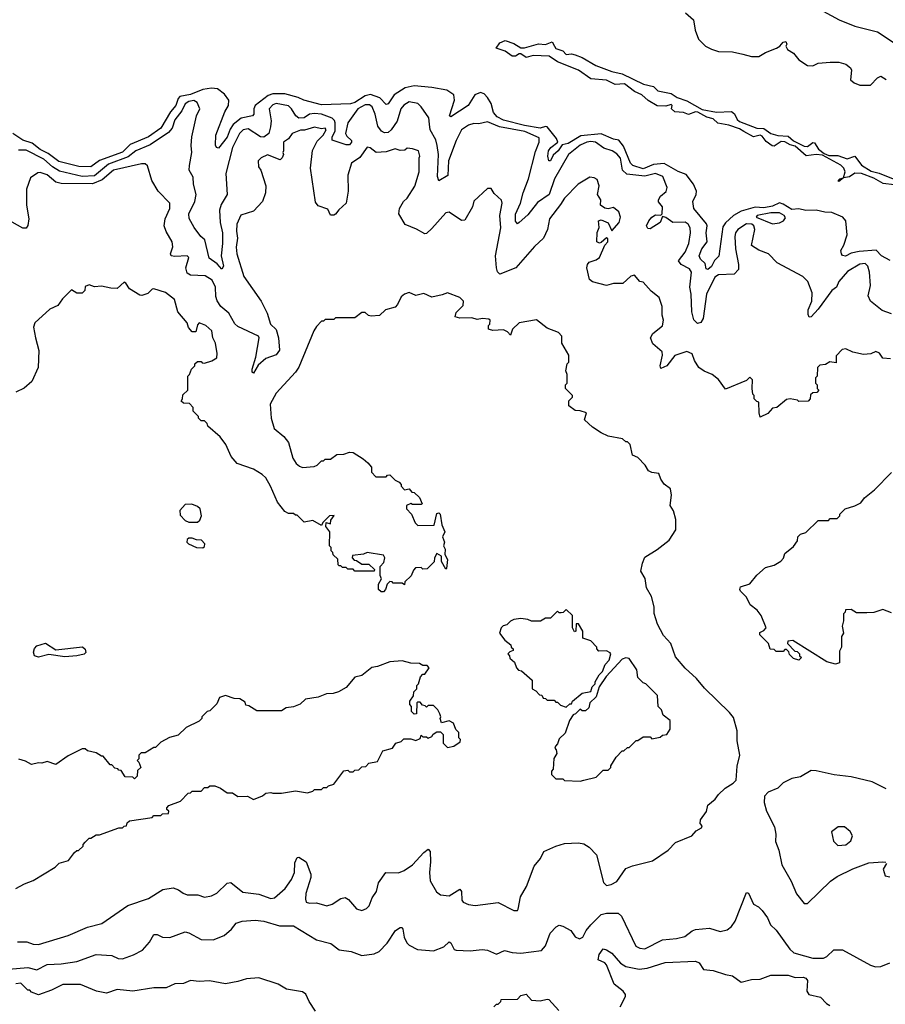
# Model space of a CAD drawing. Extents: x 2210602 to 2357277, y 510288 to 673808.
# Tile 406 of 464: x 2327468 to 2332420, y 623380 to 629016. Entities that reach past the tile are written whole.
import ezdxf

# ---------------------------------------------------------------- set-up
doc = ezdxf.new("R2010")
doc.units = 0

msp = doc.modelspace()

# ---------------------------------------------------------------- linework, layer by layer
at = {"layer": '0CON05XD'}
for points in [[(2331277.5, 629055), (2331323.3, 629015), (2331332.5, 628955), (2331350.8, 628905), (2331392, 628865), (2331426.3, 628846.3), (2331465, 628834.5), (2331545, 628832.5), (2331605, 628818.1)], [(2332063.8, 629065), (2332155.5, 629015.5), (2332245, 628979.4), (2332375, 628945.8), (2332465, 628887.1)], [(2332470.5, 628070.5), (2332408.2, 628078.2), (2332355, 628108.5), (2332283.3, 628135), (2332245, 628137.5), (2332215, 628116.7), (2332180, 628110), (2332155, 628090), (2332150, 628095), (2332160, 628105), (2332180, 628110), (2332190, 628145), (2332182.9, 628165), (2332165, 628183.1), (2332060.6, 628240.6), (2332025, 628243.8), (2331967.3, 628237.3), (2331905, 628292.5), (2331875, 628300), (2331845, 628317.1), (2331825, 628317.8), (2331785, 628292.5), (2331773, 628293), (2331738.6, 628318.6), (2331715, 628349.2), (2331705, 628354.2), (2331665, 628345.7), (2331610, 628375), (2331585, 628390.5), (2331525, 628412.7), (2331462.7, 628422.7), (2331435, 628449.2), (2331398.3, 628458.3), (2331347.3, 628487.3), (2331335, 628488.6), (2331293.9, 628473.9), (2331265, 628483.8), (2331215, 628488.8), (2331196.7, 628505), (2331200, 628525), (2331195, 628530), (2331165, 628520), (2331115, 628523.3), (2331062.5, 628552.5), (2331026.6, 628586.6), (2330984.5, 628604.5), (2330927.9, 628647.9), (2330875, 628644), (2330825, 628670), (2330735, 628676.7), (2330665, 628726.7), (2330545, 628773.8), (2330497.1, 628807.1), (2330405, 628810.8), (2330365, 628800), (2330335, 628821.2), (2330325, 628821.2), (2330305, 628806.7), (2330285, 628806.7), (2330245.9, 628835.9), (2330193, 628853), (2330215, 628882.5), (2330245, 628897.5), (2330295, 628880), (2330335, 628853.8), (2330355, 628853.8), (2330435, 628876.7), (2330476.4, 628873.6), (2330515, 628890), (2330526.7, 628865), (2330535, 628850), (2330575, 628837.5), (2330595, 628817.5), (2330625, 628820), (2330645, 628813.8), (2330685, 628798.8), (2330764.2, 628754.2), (2330855, 628719.2), (2330915, 628706), (2331036.1, 628646.1), (2331094.3, 628634.3), (2331119.3, 628609.3), (2331195, 628593.3), (2331230, 628570), (2331285, 628552.2), (2331372.2, 628502.2), (2331455, 628485.6), (2331540.5, 628490.5), (2331557.5, 628477.5), (2331572, 628445), (2331585, 628432.9), (2331685, 628394.4), (2331725, 628392.5), (2331765.7, 628364.3), (2331805, 628353.3), (2331865, 628350), (2331895, 628322.5), (2331955, 628292.5), (2331975, 628290), (2332005, 628313.8), (2332015, 628311.2), (2332037.1, 628275), (2332069.7, 628249.7), (2332097.6, 628237.6), (2332148.8, 628238.8), (2332201.4, 628218.6), (2332245, 628234), (2332283.7, 628183.7), (2332339.7, 628149.7), (2332385, 628137.9), (2332494, 628094)], [(2331605, 628818.1), (2331655, 628804.4), (2331695.7, 628804.3), (2331735, 628828.8), (2331797.7, 628852.3), (2331817.5, 628865), (2331835, 628887.5), (2331851.7, 628891.7), (2331857.5, 628875), (2331850, 628865), (2331860, 628845), (2331895, 628823.8), (2331925, 628786.7), (2331974.1, 628754.1), (2332005, 628751.2), (2332035, 628766.7), (2332105, 628772.5), (2332155, 628773.3), (2332195, 628761.2), (2332220.8, 628740.8), (2332227, 628727), (2332221.7, 628671.7), (2332242.5, 628655), (2332275, 628641.2), (2332335, 628641.2), (2332375, 628682.5), (2332395, 628692.5), (2332425, 628673.3)], [(2332447.3, 627637.3), (2332398, 627665), (2332367.5, 627697.5), (2332269.6, 627689.6), (2332225, 627680), (2332192.3, 627662.3), (2332175.9, 627665.9), (2332170, 627675), (2332165.8, 627695), (2332183.5, 627725), (2332201.6, 627785), (2332194, 627865), (2332178, 627885), (2332115, 627911.7), (2332075, 627913.3), (2332025, 627926.1), (2331965, 627923.5), (2331925, 627933.5), (2331885, 627929.8), (2331835, 627960.8), (2331815, 627966.8), (2331775, 627949.1), (2331725, 627938.3), (2331675, 627943), (2331595, 627920.4), (2331551.5, 627895), (2331506.2, 627853.8), (2331490.4, 627829.6), (2331468.5, 627661.5), (2331443.4, 627636.6), (2331425, 627602.9), (2331405, 627586), (2331395, 627590), (2331389.3, 627619.3), (2331363.1, 627645), (2331354.2, 627665), (2331371.2, 627705), (2331401.1, 627745), (2331394.5, 627795), (2331401.2, 627835), (2331398, 627848), (2331324.7, 627934.7), (2331319.1, 627975), (2331337.3, 628015), (2331338.9, 628035), (2331323.3, 628075), (2331280.3, 628130.2), (2331235, 628146.3), (2331155, 628191.8), (2331093.7, 628186.3), (2331035, 628161.6), (2330975, 628182), (2330961.3, 628195), (2330921.3, 628291.3), (2330895, 628325.6), (2330865, 628331.9), (2330795, 628362.2), (2330678.1, 628351.9), (2330605, 628306.4), (2330571.3, 628298.7), (2330547.8, 628265), (2330520.5, 628239.5), (2330505, 628207.5), (2330495, 628207.5), (2330488.6, 628235), (2330493.6, 628265), (2330507.1, 628285), (2330545.7, 628314.3), (2330539.1, 628335), (2330485, 628401.9), (2330475, 628404.5), (2330445, 628395.3), (2330355, 628410), (2330235, 628441.6), (2330199.2, 628459.2), (2330178.4, 628485), (2330165, 628535.8), (2330145, 628570.6), (2330125, 628591.8), (2330105, 628599.2), (2330070.8, 628585), (2330034.4, 628525), (2329935, 628460), (2329926.4, 628466.4), (2329955.5, 628555), (2329950.6, 628585), (2329911.9, 628611.9), (2329825, 628627.3), (2329725, 628638.1), (2329673.8, 628626.2), (2329610, 628585), (2329575, 628534.2), (2329565, 628530), (2329528.1, 628568.1), (2329475, 628588.4), (2329445, 628580.3), (2329385, 628541.5), (2329360, 628535), (2329195, 628527.8), (2329093.9, 628556.1), (2329060.9, 628570.9), (2328985, 628591.1), (2328915, 628591.4), (2328888.3, 628581.7), (2328814.5, 628525), (2328806.7, 628505), (2328807.1, 628475), (2328800, 628465), (2328735, 628451.8), (2328689.5, 628415), (2328670.9, 628389.1), (2328655, 628342.9), (2328605, 628280), (2328593.6, 628283.6), (2328587, 628297), (2328590, 628355), (2328642.2, 628487.8), (2328662.5, 628525), (2328664.5, 628555), (2328639.4, 628589.4), (2328599.7, 628619.7), (2328565, 628624.7), (2328515, 628616.9), (2328445, 628587.9), (2328383.7, 628576.3), (2328373.5, 628565), (2328361.2, 628525), (2328330.8, 628489.2), (2328275.6, 628395), (2328205, 628345.8), (2328098.9, 628301.1), (2328055, 628257.5), (2327925, 628210.5), (2327875, 628173.8), (2327805.3, 628175.3), (2327692.5, 628205), (2327630.1, 628250.1), (2327585, 628272.7), (2327539.5, 628309.5), (2327485, 628326.4), (2327429.2, 628365)], [(2332455, 627332.9), (2332402.1, 627352.1), (2332335, 627404.3), (2332322.9, 627435), (2332334.4, 627495), (2332330.2, 627570.2), (2332320.6, 627605), (2332305, 627620), (2332275, 627616.9), (2332204.3, 627575), (2332155, 627518), (2332140.6, 627485), (2332114.6, 627465), (2332035, 627358.2), (2331995, 627314), (2331985, 627313.3), (2331977.9, 627327.9), (2331978.2, 627355), (2331999.3, 627405), (2332002.1, 627452.1), (2331976.6, 627516.6), (2331948.8, 627545), (2331801.2, 627625), (2331751.2, 627675), (2331695.8, 627695.8), (2331655, 627722.5), (2331673.9, 627815), (2331667.3, 627835), (2331655.8, 627845.8), (2331625, 627846.6), (2331575.5, 627815), (2331562.1, 627795), (2331558.8, 627775), (2331563.3, 627705), (2331580.5, 627615), (2331579.4, 627585), (2331555, 627560), (2331465, 627555.5), (2331445, 627542.5), (2331396.2, 627445), (2331378.6, 627305), (2331365, 627282.5), (2331345, 627277.5), (2331325, 627297.5), (2331314, 627344), (2331309.4, 627445), (2331301.1, 627485), (2331310.7, 627570.7), (2331299.5, 627589.5), (2331251.4, 627615), (2331237.8, 627635), (2331275, 627686), (2331296.5, 627735), (2331305.5, 627795), (2331303.1, 627825), (2331291.9, 627845), (2331275, 627857.3), (2331204.5, 627854.5), (2331163.6, 627883.6), (2331145, 627890), (2331132, 627855), (2331075, 627819.4), (2331060.6, 627820.6), (2331054.3, 627835), (2331066.7, 627865), (2331085, 627885.5), (2331105, 627898.6), (2331135, 627897.5), (2331142.5, 627905), (2331145.8, 627945), (2331122.5, 627972.5), (2331122, 627985), (2331134, 628005), (2331166.7, 628033.3), (2331171.9, 628055), (2331147.6, 628117.6), (2331105, 628136.2), (2331045, 628120.7), (2330941.3, 628131.3), (2330917.3, 628155), (2330905, 628224), (2330885, 628248.9), (2330857.1, 628265), (2330810, 628280), (2330761.2, 628315), (2330735, 628319.3), (2330712, 628315), (2330675, 628296.8), (2330607.5, 628245), (2330526.7, 628105), (2330497.7, 628015), (2330430.3, 627969.7), (2330375, 627898.1), (2330325.7, 627854.3), (2330315, 627847.5), (2330305, 627862.5), (2330305, 627903.3), (2330333.1, 627965), (2330347.3, 628025), (2330378.9, 628105), (2330418, 628262), (2330439.1, 628315), (2330439.1, 628339.1), (2330357.1, 628375), (2330212.6, 628402.6), (2330145, 628430.8), (2330095, 628420.6), (2330065, 628421.1), (2330035, 628411.9), (2329994.7, 628385.3), (2329965.4, 628325), (2329921.7, 628208.3), (2329916.7, 628123.3), (2329865, 628092.5), (2329857.3, 628117.3), (2329863.8, 628245), (2329856.6, 628295), (2329847.6, 628327.6), (2329815.5, 628385), (2329812.1, 628417.9), (2329807.5, 628455), (2329765, 628516.7), (2329745, 628536.7), (2329695, 628545.8), (2329665, 628527.5), (2329647.8, 628505), (2329626.9, 628435), (2329593.1, 628385), (2329575, 628369.2), (2329555, 628367.3), (2329538.3, 628378.3), (2329517.1, 628407.1), (2329502, 628475), (2329485, 628516.9), (2329468.6, 628528.6), (2329445, 628528.8), (2329401.9, 628505), (2329345.4, 628425), (2329331.4, 628365), (2329339.4, 628349.4), (2329366.7, 628325), (2329366.7, 628315), (2329355, 628300), (2329335, 628300), (2329256.2, 628326.2), (2329255.8, 628345), (2329271.7, 628378.3), (2329272.5, 628425), (2329268.7, 628438.7), (2329255, 628451.2), (2329193.8, 628475), (2329155, 628479.3), (2329125.3, 628474.7), (2329095, 628453.8), (2329065, 628452.1), (2329046.9, 628465), (2329023.5, 628505), (2329005, 628522.7), (2328935, 628535.3), (2328915, 628529.1), (2328894.5, 628505), (2328907.2, 628437.2), (2328903, 628403), (2328892.8, 628365), (2328865, 628343.2), (2328845, 628345.3), (2328775, 628391.5), (2328746, 628386), (2328724.7, 628365), (2328685, 628284), (2328646.4, 628135), (2328653.8, 628015), (2328621.2, 627958.8), (2328611.5, 627925), (2328614.7, 627855), (2328627.7, 627795), (2328628.2, 627735), (2328620, 627665), (2328633.8, 627605), (2328625, 627587.5), (2328597.4, 627617.4), (2328551.7, 627651.7), (2328527.5, 627755), (2328504.2, 627775), (2328465, 627826.2), (2328437.4, 627877.4), (2328434.6, 627905), (2328469.1, 627975), (2328476.6, 628015), (2328461.2, 628075), (2328459.2, 628115), (2328438, 628155), (2328438.3, 628181.7), (2328452.9, 628255), (2328448, 628295), (2328452.5, 628345), (2328480, 628465), (2328498, 628505), (2328482.7, 628542.7), (2328463.8, 628553.8), (2328435, 628547.4), (2328413.5, 628535), (2328395.5, 628494.5), (2328355, 628443.1), (2328340.7, 628395), (2328319.6, 628370.4), (2328215, 628298.7), (2328132.9, 628265), (2328088.3, 628231.7), (2327975, 628188.4), (2327895, 628122), (2327825, 628118), (2327695, 628149.1), (2327655, 628173), (2327605, 628216.7), (2327505, 628269.6), (2327461.3, 628268.7)], [(2332405, 627077.5), (2332387.7, 627107.7), (2332365.9, 627115.9), (2332336.4, 627103.6), (2332295, 627100), (2332235, 627112.5), (2332195, 627132.5), (2332173, 627127), (2332138.3, 627091.7), (2332138.3, 627051.7), (2332103, 627057), (2332077, 627043), (2332045, 627037.5), (2332032.5, 627025), (2332030, 626975), (2332020, 626965), (2332020, 626935), (2332030, 626925), (2332030, 626905), (2332040, 626895), (2332028.3, 626881.7), (2332005, 626880), (2331991.7, 626868.3), (2331990, 626845), (2331978.3, 626831.7), (2331925, 626830), (2331917, 626837), (2331876.4, 626846.4), (2331855, 626842.5), (2331800, 626795), (2331775, 626792.5), (2331747.5, 626762.5), (2331705, 626740), (2331697.5, 626765), (2331697, 626827), (2331685, 626830), (2331670, 626845), (2331670, 626865), (2331663, 626873), (2331657.5, 626905), (2331660, 626955), (2331645, 626970), (2331625, 626950), (2331505, 626900), (2331466.4, 626956.4), (2331430, 626985), (2331384.1, 627004.1), (2331354.1, 627024.1), (2331328.8, 627065), (2331315, 627102.5), (2331285, 627116.2), (2331215, 627093.3), (2331170.8, 627035), (2331135, 627020), (2331131.9, 627035), (2331146.2, 627095), (2331143.8, 627115), (2331089.7, 627159.7), (2331076, 627195), (2331090.3, 627219.7), (2331145, 627263.8), (2331151.2, 627295), (2331143.3, 627325), (2331143.3, 627375), (2331126.2, 627425), (2331081.1, 627461.1), (2331035, 627512.5), (2331015, 627517.5), (2330985, 627552.5), (2330965, 627547.5), (2330918.8, 627505), (2330864.2, 627505.8), (2330825, 627494.2), (2330744.5, 627514.5), (2330728.3, 627528.3), (2330712.5, 627595), (2330716, 627615), (2330725, 627627.5), (2330765, 627641.4), (2330784.3, 627655), (2330815.7, 627724.3), (2330833.3, 627745), (2330832.5, 627762.5), (2330825, 627767.5), (2330795, 627740), (2330785, 627736.7), (2330770, 627745), (2330771.7, 627798.3), (2330783, 627827), (2330780, 627865), (2330795, 627870), (2330835, 627852.5), (2330855, 627807.5), (2330897.3, 627855), (2330905.6, 627885), (2330896, 627916), (2330865, 627940), (2330835, 627932.5), (2330815, 627937.5), (2330790, 627955), (2330793.3, 627985), (2330773.8, 628015), (2330783.1, 628065), (2330771.2, 628101.2), (2330755, 628111.2), (2330730, 628115), (2330662.5, 628075), (2330585, 627993.8), (2330562.2, 627957.8), (2330498, 627875), (2330487.5, 627815), (2330463.8, 627765), (2330412.4, 627717.6), (2330306.7, 627595), (2330215, 627558.8), (2330201.9, 627571.9), (2330195.6, 627595), (2330190, 627665), (2330220, 627825), (2330215.6, 627895), (2330228.8, 627965), (2330223.6, 627983.6), (2330181.7, 628021.7), (2330165, 628050), (2330145, 628050), (2330065, 627976.7), (2330058.8, 627945), (2330015, 627868.8), (2329995, 627866.2), (2329925, 627913.3), (2329905, 627910), (2329825, 627820), (2329795, 627792.5), (2329785, 627790), (2329737.7, 627817.7), (2329673.9, 627843.9), (2329637.5, 627905), (2329640, 627935), (2329663.8, 627975), (2329685, 627993.8), (2329727.9, 628062.1), (2329753.8, 628145), (2329752.5, 628225), (2329757.5, 628235), (2329750, 628265), (2329715, 628277.5), (2329685, 628280), (2329671.7, 628268.3), (2329645, 628267.5), (2329615, 628276.2), (2329565, 628258.8), (2329506.4, 628256.4), (2329472.7, 628282.7), (2329455, 628286), (2329413, 628227), (2329365.7, 628194.3), (2329344.5, 628125), (2329347.2, 628035), (2329336, 627965), (2329292.6, 627927.4), (2329275, 627902.5), (2329265, 627896), (2329246, 627896), (2329230.4, 627930.4), (2329175, 627950), (2329160.9, 627970.9), (2329131.8, 628165), (2329142.6, 628267.4), (2329168.9, 628321.1), (2329204.4, 628355), (2329221.4, 628385), (2329215, 628395.5), (2329195, 628391.9), (2329155, 628401.1), (2329097.3, 628382.7), (2329075, 628384.3), (2329026.4, 628363.6), (2329006.4, 628333.6), (2328977.5, 628315), (2328977.5, 628265), (2328972.5, 628255), (2328977.5, 628245), (2328970, 628225), (2328957, 628213), (2328885, 628242.5), (2328850, 628225), (2328831.7, 628208.3), (2328833, 628173), (2328847.5, 628155), (2328876.7, 628065), (2328873.3, 628025), (2328856.7, 627975), (2328805, 627920), (2328733.2, 627896.8), (2328710, 627845), (2328708.1, 627805), (2328714.3, 627765), (2328706.8, 627713.2), (2328709.5, 627675), (2328750.4, 627545), (2328850, 627405), (2328883.3, 627335), (2328902.9, 627272.9), (2328935, 627243.3), (2328948.5, 627195), (2328953.3, 627125), (2328935, 627097.1), (2328875, 627076), (2328832, 627038), (2328805, 626992.5), (2328798.3, 626998.3), (2328797.5, 627015), (2328818.6, 627085), (2328838, 627195), (2328834.2, 627204.2), (2328715, 627260), (2328697.8, 627275), (2328664.4, 627335), (2328617.5, 627375), (2328597.3, 627407.3), (2328590.5, 627430.5), (2328588.2, 627485), (2328569.4, 627525), (2328528.9, 627548.9), (2328445, 627552.9), (2328426, 627565), (2328418.1, 627595), (2328435.7, 627654.3), (2328426.2, 627665), (2328355, 627660), (2328333.8, 627665), (2328331.2, 627675), (2328342.9, 627715), (2328340, 627745), (2328305, 627803.3), (2328294.3, 627835), (2328300.8, 627875), (2328326.2, 627935), (2328326.4, 627966.4), (2328260, 628035), (2328223.3, 628095), (2328199.3, 628179.3), (2328185, 628190), (2328165, 628191.2), (2328005, 628155.3), (2327939.5, 628099.5), (2327885, 628076.7), (2327705, 628077.8), (2327675, 628086.7), (2327625, 628128.6), (2327585, 628141.2), (2327571.2, 628138.8), (2327529.5, 628110.5), (2327507.5, 628045), (2327506.9, 627955), (2327520.6, 627875), (2327515, 627837.5), (2327505, 627822), (2327485, 627822), (2327395, 627873.3)], [(2331775, 627847.9), (2331815, 627852.3), (2331838.1, 627865), (2331848.9, 627881.1), (2331842.2, 627895), (2331815, 627910.4), (2331765, 627911.2), (2331686.7, 627895), (2331681.2, 627885), (2331775, 627847.9)], [(2328855, 626412.5), (2328805, 626442.5), (2328712.5, 626475), (2328676.7, 626515), (2328647.5, 626585), (2328615, 626627.5), (2328545, 626690), (2328540, 626705), (2328525, 626720), (2328505, 626720), (2328490, 626735), (2328490, 626745), (2328460, 626775), (2328460, 626795), (2328438.3, 626818.3), (2328405, 626820), (2328391.7, 626831.7), (2328400, 626845), (2328401.7, 626868.3), (2328430, 626895), (2328430, 626975), (2328440, 626985), (2328450, 627015), (2328470, 627035), (2328470, 627045), (2328485, 627060), (2328505, 627060), (2328511.7, 627051.7), (2328525, 627050), (2328567, 627063), (2328595, 627080), (2328597.5, 627105), (2328587.5, 627165), (2328572.5, 627195), (2328567.5, 627235), (2328532.5, 627265), (2328495, 627280), (2328485, 627270), (2328475, 627230), (2328455, 627230), (2328433, 627253), (2328425, 627280), (2328373, 627343), (2328352.5, 627415), (2328302.5, 627455), (2328234.3, 627475.7), (2328225, 627473.8), (2328201.7, 627448.3), (2328167, 627437), (2328155, 627438.8), (2328096.1, 627476.1), (2328075, 627507.5), (2328065, 627512.5), (2328025, 627477.5), (2327988.3, 627478.3), (2327935, 627490), (2327895, 627487.5), (2327865, 627497.5), (2327841.7, 627488.3), (2327840, 627465), (2327825, 627450), (2327795, 627450), (2327765, 627470), (2327711.7, 627418.3), (2327685, 627380), (2327640.7, 627359.3), (2327555, 627280), (2327547.5, 627255), (2327557.5, 627195), (2327577, 627123), (2327572.5, 627025), (2327537.5, 626945), (2327493, 626907), (2327446.4, 626883.6)], [(2327455, 623737.5), (2327508.3, 623738.3), (2327545, 623723.8), (2327575, 623721.2), (2327745.5, 623774.5), (2327855, 623821.9), (2327936.9, 623843.1), (2328086.7, 623945), (2328204.3, 623985.7), (2328286.4, 624036.4), (2328345, 624046.2), (2328375.9, 624035.9), (2328402.5, 624015), (2328425, 624006.2), (2328486.1, 624006.1), (2328525, 623993.3), (2328565, 624000), (2328595, 624016.7), (2328655, 624072.5), (2328675, 624077.5), (2328745, 624022), (2328835, 624010), (2328905, 623986), (2328925, 623989.2), (2328987.1, 624042.9), (2329023.3, 624095), (2329039.4, 624135), (2329041.2, 624188.8), (2329055, 624220), (2329065, 624222.5), (2329105.8, 624195.8), (2329132.9, 624125), (2329132.9, 624105), (2329104.2, 624014.2), (2329102, 623982), (2329107.5, 623965), (2329125, 623958.8), (2329165, 623960), (2329225, 623943.8), (2329255, 623953.8), (2329305, 623986.2), (2329330.7, 623990.7), (2329349.5, 623979.5), (2329395, 623926.7), (2329425, 623916.7), (2329452.3, 623927.7), (2329467.3, 623942.7), (2329485, 623990), (2329509.2, 624025), (2329520, 624075), (2329563.3, 624135), (2329635, 624132.5), (2329667.5, 624145), (2329715, 624177.5), (2329780.5, 624249.5), (2329805, 624267.5), (2329816.2, 624255), (2329818.8, 624195), (2329812, 624135), (2329815.9, 624085.9), (2329852.7, 624022.7), (2329875, 624006.7), (2329925, 624000), (2329985, 624038), (2329995.5, 624025.5), (2329997.5, 623975), (2330005, 623963.8), (2330035, 623950.8), (2330074.2, 623945.8), (2330205, 623962), (2330295, 623916.7), (2330315, 623917.5), (2330320, 623925), (2330332.5, 623995), (2330367.5, 624055), (2330410.2, 624169.8), (2330447.5, 624215), (2330466.2, 624255), (2330534.5, 624285.5), (2330585, 624300.8), (2330664.1, 624304.1), (2330695, 624297.5), (2330725, 624280), (2330766.9, 624235), (2330807.7, 624077.7), (2330825, 624060), (2330852.5, 624065), (2330885, 624082), (2330935, 624156.2), (2330973.3, 624173.3), (2331088.3, 624201.7), (2331178.3, 624261.7), (2331220, 624305), (2331312.5, 624345), (2331337, 624373), (2331369.3, 624390.7), (2331371.7, 624401.7), (2331360, 624415), (2331362.5, 624435), (2331396.7, 624483.3), (2331405, 624520), (2331446.4, 624553.6), (2331465, 624580), (2331503.6, 624616.4), (2331550, 624645), (2331567, 624663), (2331573, 624743), (2331587.5, 624805), (2331573, 624887), (2331573.3, 624945), (2331550.7, 625020.7), (2331529.5, 625049.5), (2331385, 625190), (2331340, 625245), (2331275, 625303.3), (2331219.5, 625369.5), (2331192.5, 625445), (2331151.7, 625491.7), (2331116.2, 625555), (2331097, 625617), (2331096.7, 625655), (2331082.5, 625715), (2331053, 625763), (2331047, 625817), (2331021.7, 625858.3), (2331030, 625905), (2331045, 625940), (2331115, 625982.5), (2331183, 626037), (2331222.5, 626095), (2331222.5, 626155), (2331207.5, 626205), (2331190, 626235), (2331196.7, 626295), (2331190.7, 626330.7), (2331155, 626357.5), (2331136.7, 626385), (2331125, 626417.5), (2331083.6, 626423.6), (2331065, 626432.5), (2331046.4, 626466.4), (2331005, 626510), (2330973.6, 626523.6), (2330960, 626585), (2330945, 626600), (2330935, 626600), (2330917, 626617), (2330835, 626632.5), (2330795, 626650), (2330743.9, 626683.9), (2330700, 626725), (2330710, 626765), (2330675, 626776.7), (2330645, 626778.8), (2330610, 626805), (2330610, 626835), (2330630, 626855), (2330630, 626865), (2330590, 626905), (2330590, 626925), (2330600, 626935), (2330600, 626985), (2330592.5, 627005), (2330600, 627045), (2330610, 627055), (2330610, 627095), (2330570, 627165), (2330570, 627205), (2330550, 627225), (2330485, 627250), (2330425, 627297.5), (2330325, 627280), (2330287.5, 627245), (2330275, 627210), (2330259.3, 627229.3), (2330235, 627240), (2330175, 627237.5), (2330155, 627242.5), (2330150, 627245), (2330150, 627265), (2330157, 627273), (2330160, 627295), (2330151.7, 627301.7), (2330115, 627306.2), (2330085, 627300), (2330055, 627308.8), (2329985, 627307.5), (2329960, 627315), (2329965, 627340), (2330005, 627380), (2330007.5, 627405), (2329986.1, 627426.1), (2329915, 627452.5), (2329885, 627440), (2329825, 627427.5), (2329779.3, 627449.3), (2329735, 627437.5), (2329695, 627453.3), (2329670, 627445), (2329650.7, 627429.3), (2329628.8, 627385), (2329615, 627371.2), (2329560, 627355), (2329527, 627323), (2329478.3, 627318.3), (2329463, 627323), (2329445, 627340), (2329425, 627340), (2329385, 627310), (2329275, 627310), (2329265, 627300), (2329215, 627300), (2329205, 627290), (2329195, 627290), (2329165, 627260), (2329150, 627235), (2329065, 627027.5), (2329045, 626997.5), (2328935, 626877.5), (2328900, 626815), (2328906.2, 626735), (2328923.3, 626675), (2328979.3, 626629.3), (2329006.1, 626596.1), (2329031.2, 626505), (2329050, 626475), (2329069.3, 626459.3), (2329085, 626452.5), (2329151.7, 626458.3), (2329170, 626465), (2329195, 626490), (2329205, 626490), (2329215, 626500), (2329245, 626500), (2329283, 626527), (2329321.7, 626528.3), (2329355, 626540), (2329375, 626537.5), (2329433, 626503), (2329459.3, 626479.3), (2329480, 626455), (2329480, 626425), (2329505, 626400), (2329565, 626400), (2329571.7, 626408.3), (2329585, 626410), (2329615, 626380), (2329638.3, 626368.3), (2329650, 626355), (2329650, 626345), (2329670, 626325), (2329695, 626330), (2329711.7, 626311.7), (2329725, 626310), (2329755, 626280), (2329770, 626245), (2329765, 626240), (2329715, 626240), (2329705, 626246.7), (2329680, 626235), (2329680, 626215), (2329710, 626185), (2329730, 626135), (2329745, 626120), (2329838.3, 626121.7), (2329855, 626190), (2329865, 626192.5), (2329872.5, 626185), (2329883.6, 626123.6), (2329900, 626085), (2329887.5, 626055), (2329897.5, 626025), (2329892.5, 626005), (2329902.5, 625985), (2329900, 625955), (2329916.2, 625925), (2329910, 625875), (2329905, 625870), (2329880, 625915), (2329880, 625945), (2329855, 625960), (2329840, 625935), (2329838.3, 625911.7), (2329798.3, 625871.7), (2329775, 625870), (2329765, 625880), (2329731.7, 625878.3), (2329720, 625865), (2329708.3, 625831.7), (2329671.7, 625798.3), (2329668.3, 625781.7), (2329655, 625790), (2329605, 625790), (2329598.3, 625798.3), (2329585, 625800), (2329570, 625785), (2329560, 625755), (2329548.3, 625741.7), (2329535, 625740), (2329520, 625755), (2329520, 625785), (2329537.5, 625815), (2329530, 625835), (2329530, 625885), (2329551.7, 625908.3), (2329556.7, 625935), (2329550, 625950), (2329455, 625966.7), (2329435, 625956.7), (2329371.7, 625948.3), (2329370, 625935), (2329381.7, 625921.7), (2329395, 625920), (2329425, 625900), (2329465, 625900), (2329498.3, 625868.3), (2329495, 625860), (2329385, 625860), (2329375, 625870), (2329345, 625870), (2329335, 625880), (2329315, 625880), (2329305, 625890), (2329295, 625890), (2329290, 625895), (2329288.3, 625928.3), (2329261.7, 625951.7), (2329260, 625965), (2329250, 625975), (2329250, 625995), (2329240, 626005), (2329242.5, 626085), (2329220, 626115), (2329221.7, 626138.3), (2329245, 626130), (2329248.3, 626151.7), (2329267.5, 626177.5), (2329240, 626175), (2329201.7, 626138.3), (2329195, 626120), (2329145, 626150), (2329095, 626140), (2329055, 626180), (2329045, 626180), (2329035, 626190), (2329005, 626190), (2328985, 626200), (2328943.3, 626255), (2328903.3, 626345), (2328875, 626392.5), (2328855, 626412.5)], [(2332450, 627075), (2332405, 627077.5)], [(2332455, 625620), (2332405, 625640), (2332355, 625622.5), (2332315, 625620), (2332255, 625620), (2332225, 625640), (2332191.7, 625638.3), (2332190, 625625), (2332180, 625615), (2332180, 625575), (2332172.5, 625545), (2332180, 625505), (2332170, 625485), (2332170, 625425), (2332158.3, 625401.7), (2332157.5, 625335), (2332135, 625326.7), (2332085, 625340), (2331891.7, 625461.7), (2331861.7, 625458.3), (2331860, 625445), (2331901.7, 625401.7), (2331915, 625400), (2331930, 625385), (2331930, 625375), (2331940, 625365), (2331925, 625350), (2331895, 625360), (2331871.7, 625381.7), (2331868.3, 625398.3), (2331855, 625410), (2331845, 625410), (2331835, 625400), (2331795, 625400), (2331785, 625410), (2331761.7, 625411.7), (2331752.5, 625445), (2331702.5, 625495), (2331701.7, 625508.3), (2331725, 625520), (2331737.5, 625535), (2331710, 625605), (2331686.4, 625636.4), (2331647, 625667), (2331625, 625710), (2331592.5, 625745), (2331587.5, 625755), (2331590.7, 625769.3), (2331645, 625786.7), (2331685, 625836.7), (2331735, 625880), (2331785, 625892.5), (2331823, 625917), (2331837, 625933), (2331845, 625960), (2331895, 626000), (2331917, 626033), (2331920, 626055), (2331935, 626070), (2331965, 626080), (2332035, 626150), (2332095, 626150), (2332105, 626160), (2332145, 626160), (2332160, 626175), (2332160, 626185), (2332190, 626215), (2332245, 626232.5), (2332279.3, 626250.7), (2332300.7, 626279.3), (2332357.5, 626325), (2332455.9, 626424.1)], [(2328485, 626140), (2328498.3, 626151.7), (2328507.5, 626175), (2328500, 626215), (2328485, 626230), (2328451.7, 626241.7), (2328415, 626240), (2328383, 626207), (2328385, 626180), (2328415, 626150), (2328435, 626140), (2328485, 626140)], [(2328515, 625992.5), (2328525, 626000), (2328527.5, 626015), (2328507, 626037), (2328478.3, 626038.3), (2328455, 626047.5), (2328435, 626047.5), (2328425, 626040), (2328423.3, 626025), (2328432.5, 626015), (2328480, 625995), (2328515, 625992.5)], [(2330595, 625080), (2330615, 625100), (2330625, 625100), (2330630, 625115), (2330685, 625160), (2330735, 625170), (2330743, 625197), (2330760, 625215), (2330760, 625225), (2330782.5, 625265), (2330802.5, 625285), (2330817.5, 625325), (2330840.7, 625349.3), (2330848.8, 625385), (2330845, 625392.5), (2330825, 625402.5), (2330781.7, 625401.7), (2330770, 625415), (2330770, 625425), (2330735, 625460), (2330690, 625475), (2330690, 625515), (2330665, 625557.5), (2330651.7, 625558.3), (2330650, 625515), (2330641.7, 625511.7), (2330630, 625535), (2330630, 625605), (2330595, 625640), (2330577, 625623), (2330565, 625620), (2330555, 625620), (2330545, 625630), (2330505, 625590), (2330475, 625590), (2330447, 625573), (2330395, 625572.5), (2330375, 625582.5), (2330335, 625587.5), (2330295, 625582.5), (2330275, 625572.5), (2330255, 625552.5), (2330233.6, 625546.4), (2330222.5, 625535), (2330212.5, 625505), (2330244, 625464), (2330278.3, 625438.3), (2330280, 625425), (2330290, 625415), (2330290, 625405), (2330271.7, 625398.3), (2330260, 625385), (2330270, 625375), (2330271.7, 625361.7), (2330298.3, 625338.3), (2330310, 625305), (2330321.7, 625291.7), (2330338.3, 625288.3), (2330400, 625235), (2330400, 625185), (2330420, 625175), (2330441.7, 625151.7), (2330455, 625150), (2330461.7, 625131.7), (2330475, 625130), (2330485, 625120), (2330525, 625120), (2330535, 625110), (2330545, 625110), (2330561.7, 625091.7), (2330595, 625080)], [(2327575, 625366.4), (2327552.5, 625375), (2327546.2, 625395), (2327552.8, 625417.2), (2327565, 625431.9), (2327615, 625446.9), (2327675, 625409.7), (2327826.8, 625426.8), (2327843, 625413), (2327845.8, 625394.2), (2327835.6, 625384.4), (2327795, 625374.8), (2327725, 625368.9), (2327635, 625381.2), (2327575, 625366.4)], [(2327445, 624043.3), (2327495, 624070), (2327545, 624087.5), (2327670, 624165), (2327693, 624187), (2327747, 624203), (2327781.7, 624248.3), (2327795, 624260), (2327805, 624260), (2327830, 624285), (2327830, 624295), (2327841.7, 624308.3), (2327865, 624330), (2327875, 624330), (2327905, 624350), (2327925, 624350), (2328035, 624390), (2328055, 624390), (2328065, 624400), (2328078.3, 624401.7), (2328081.7, 624418.3), (2328095, 624430), (2328225, 624450), (2328235, 624460), (2328275, 624460), (2328285, 624470), (2328318.3, 624471.7), (2328320, 624485), (2328310, 624495), (2328310, 624505), (2328321.7, 624518.3), (2328388.3, 624541.7), (2328431.7, 624588.3), (2328445, 624590), (2328455, 624600), (2328505, 624600), (2328525, 624620), (2328545, 624620), (2328555, 624630), (2328585, 624630), (2328617, 624617), (2328655, 624590), (2328685, 624590), (2328715, 624570), (2328771.7, 624571.7), (2328805, 624552.5), (2328857, 624573), (2328875, 624587.5), (2328905, 624592.5), (2328915, 624587.5), (2328965, 624587.5), (2329045, 624602.5), (2329115, 624590), (2329145, 624600), (2329155, 624610), (2329195, 624610), (2329205, 624620), (2329225, 624620), (2329235, 624630), (2329265, 624640), (2329323, 624717), (2329345, 624720), (2329355, 624710), (2329375, 624710), (2329385, 624720), (2329408.3, 624721.7), (2329425, 624740), (2329448.3, 624741.7), (2329465, 624760), (2329515, 624770), (2329545, 624830), (2329600, 624845), (2329620, 624875), (2329650, 624885), (2329665, 624900), (2329705, 624900), (2329735, 624890), (2329758.3, 624901.7), (2329765, 624920), (2329775, 624910), (2329795, 624910), (2329805, 624902.5), (2329825, 624912.5), (2329833.6, 624926.4), (2329855, 624940), (2329875, 624940), (2329890, 624925), (2329890, 624875), (2329915, 624850), (2329951.7, 624858.3), (2329988.3, 624881.7), (2329990, 624895), (2329980, 624905), (2329980, 624935), (2329963, 624953), (2329948.8, 624988.8), (2329925, 625003.3), (2329881.7, 624991.7), (2329872.5, 625015), (2329877.5, 625025), (2329871.7, 625041.7), (2329860, 625065), (2329835, 625090), (2329805, 625090), (2329795, 625080), (2329788.3, 625088.3), (2329771.7, 625091.7), (2329758.3, 625108.3), (2329745, 625110), (2329740, 625105), (2329738.3, 625041.7), (2329725, 625040), (2329710, 625055), (2329710, 625085), (2329700, 625095), (2329700, 625115), (2329720, 625145), (2329721.7, 625168.3), (2329740, 625185), (2329740, 625205), (2329750, 625215), (2329760, 625255), (2329775, 625270), (2329785, 625270), (2329810, 625305), (2329798.3, 625318.3), (2329775, 625320), (2329755, 625330), (2329705, 625332.5), (2329655, 625346.7), (2329585, 625340), (2329515, 625313.3), (2329482.3, 625307.7), (2329425, 625262.5), (2329385, 625252.5), (2329336.4, 625193.6), (2329291.7, 625168.3), (2329261.7, 625158.3), (2329223, 625157), (2329175, 625137.5), (2329103, 625127), (2329071.7, 625098.3), (2329035, 625082.5), (2328993, 625077), (2328965, 625060), (2328825, 625060), (2328778.3, 625088.3), (2328761.7, 625091.7), (2328758.3, 625108.3), (2328727.5, 625127.5), (2328695, 625130), (2328645, 625147.5), (2328610, 625135), (2328595, 625100), (2328555, 625060), (2328540, 625055), (2328510, 625025), (2328510, 625015), (2328495, 625000), (2328420, 624965), (2328375, 624920), (2328325, 624907.5), (2328275, 624880), (2328245, 624850), (2328235, 624850), (2328185, 624820), (2328161.7, 624818.3), (2328150, 624805), (2328150, 624785), (2328140, 624775), (2328150, 624765), (2328160, 624735), (2328141.7, 624718.3), (2328140, 624685), (2328125, 624670), (2328115, 624680), (2328071.7, 624681.7), (2328048.3, 624718.3), (2328035, 624720), (2328028.3, 624728.3), (2328011.7, 624731.7), (2327995, 624750), (2327985, 624750), (2327945, 624800), (2327935, 624800), (2327905, 624820), (2327855, 624830), (2327841.7, 624841.7), (2327825, 624842.5), (2327745, 624802.5), (2327675, 624752.5), (2327625, 624770), (2327595, 624760), (2327575, 624762.5), (2327535, 624752.5), (2327501.7, 624771.7), (2327463, 624783)], [(2330675, 624657.5), (2330695, 624662.5), (2330765, 624680), (2330805, 624720), (2330835, 624720), (2330850, 624735), (2330850, 624745), (2330880, 624795), (2330915, 624830), (2330925, 624830), (2330945, 624850), (2330955, 624850), (2330995, 624890), (2331005, 624890), (2331035, 624910), (2331075, 624910), (2331085, 624900), (2331131.7, 624908.3), (2331145, 624920), (2331170, 624925), (2331190, 624955), (2331190, 625005), (2331150, 625035), (2331140, 625065), (2331120, 625085), (2331117, 625147), (2331050, 625215), (2331035, 625220), (2331005, 625250), (2330998.8, 625295), (2330955, 625360), (2330935, 625363.3), (2330914.2, 625355.8), (2330823.6, 625256.4), (2330783, 625197), (2330765, 625140), (2330730, 625105), (2330723, 625077), (2330705, 625060), (2330685, 625060), (2330675, 625070), (2330648.3, 625041.7), (2330633.6, 625036.4), (2330612.5, 625005), (2330588.3, 624931.7), (2330555, 624900), (2330545, 624870), (2330533, 624857), (2330530, 624845), (2330537, 624837), (2330540, 624815), (2330523, 624787), (2330520, 624725), (2330510, 624715), (2330510, 624695), (2330535, 624670), (2330575, 624670), (2330585, 624660), (2330675, 624657.5)], [(2332425, 624613.3), (2332345, 624653.3), (2332225, 624681.2), (2332127, 624693), (2332025, 624716.7), (2331995, 624717.5), (2331935, 624682.5), (2331885, 624672.5), (2331835, 624647.5), (2331805, 624617.5), (2331750, 624595), (2331728.3, 624571.7), (2331727.5, 624535), (2331740, 624485), (2331786.2, 624395), (2331793.9, 624353.9), (2331792.3, 624312.3), (2331811.2, 624261.2), (2331828.3, 624178.3), (2331882, 624085), (2331911.7, 624011.7), (2331955, 623956.7), (2331975, 623956.2), (2332106, 624085), (2332145, 624111.1), (2332234, 624155), (2332325, 624189.4), (2332405.8, 624195.8), (2332422.5, 624192.5)], [(2332148.3, 624288.3), (2332195, 624293.3), (2332222.5, 624315), (2332232.5, 624345), (2332219.3, 624369.3), (2332186.1, 624396.1), (2332150, 624395), (2332113, 624367), (2332123, 624313), (2332148.3, 624288.3)], [(2332427.5, 624185), (2332407.1, 624152.9), (2332420, 624115), (2332445, 624110)], [(2327405, 623580), (2327515, 623590), (2327565, 623576.2), (2327625, 623606.9), (2327705, 623611.4), (2327794.3, 623625.7), (2327905, 623665.7), (2327995, 623659.2), (2328031.2, 623641.2), (2328055, 623640.8), (2328117.9, 623662.1), (2328170.5, 623689.5), (2328211.2, 623735), (2328235, 623780), (2328255, 623778.8), (2328285, 623764.3), (2328327, 623763), (2328415, 623793.8), (2328435, 623789.2), (2328505, 623751.4), (2328575, 623748.6), (2328637.1, 623772.9), (2328679.5, 623810.5), (2328706.7, 623845), (2328740, 623855), (2328815, 623862.2), (2328865, 623855.6), (2328955, 623829.2), (2329035, 623828.1), (2329165, 623749.2), (2329248.3, 623728.3), (2329295, 623692), (2329365, 623681.2), (2329425, 623658.8), (2329495, 623668.8), (2329525, 623681.2), (2329570.5, 623729.5), (2329617.3, 623802.7), (2329645, 623820), (2329655, 623820), (2329659.5, 623809.5), (2329666.7, 623765), (2329681.7, 623731.7), (2329695, 623717.5), (2329743.6, 623693.6), (2329835, 623686.7), (2329895, 623709.2), (2329925, 623737.5), (2329935, 623732.5), (2329954.2, 623694.2), (2329965, 623690), (2330045, 623686.7), (2330113.6, 623693.6), (2330145, 623690), (2330195, 623667.5), (2330241.9, 623688.1), (2330285, 623675.6), (2330335, 623673.1), (2330453, 623687), (2330475.8, 623715), (2330502.2, 623787.8), (2330537.4, 623822.6), (2330555, 623832.5), (2330575, 623827.1), (2330621.3, 623801.3), (2330645, 623766.2), (2330670, 623755), (2330688.8, 623765), (2330707.9, 623802.1), (2330734.4, 623835.6), (2330795, 623894.2), (2330825, 623901.4), (2330892, 623902), (2330911.2, 623885), (2330993.2, 623713.2), (2331015, 623702), (2331045, 623698), (2331145, 623749.4), (2331225, 623755.7), (2331273, 623767), (2331315, 623800), (2331335, 623808), (2331415, 623816.2), (2331475, 623796.7), (2331515, 623806.7), (2331540, 623825), (2331561.2, 623855), (2331625, 624020), (2331637.5, 624015), (2331665, 623952.5), (2331695, 623937.5), (2331715, 623916.7), (2331746.2, 623875), (2331763.9, 623833.9), (2331795, 623803.3), (2331873.3, 623695), (2331897.5, 623675), (2331956.8, 623656.8), (2332005, 623643.3), (2332066.1, 623643.9), (2332085, 623653.3), (2332125, 623692.5), (2332175, 623691.2), (2332334.4, 623604.4), (2332364.4, 623594.4), (2332395, 623595.8), (2332445, 623617.1)], [(2330902.5, 623365), (2330933.3, 623425), (2330933.3, 623435), (2330921.2, 623455), (2330868.8, 623495), (2330824, 623605), (2330815, 623616.2), (2330777.5, 623635), (2330783.8, 623665), (2330805, 623696.7), (2330825, 623692), (2330855, 623672.5), (2330905.8, 623615), (2330935, 623595.7), (2331011.7, 623581.7), (2331056.9, 623586.9), (2331160.6, 623619.4), (2331335, 623626.7), (2331355, 623616.7), (2331379.3, 623579.3), (2331435, 623574), (2331505, 623550), (2331545, 623543.3), (2331595, 623506.7), (2331655, 623521.2), (2331705, 623523.8), (2331765, 623546.7), (2331864.2, 623545.8), (2331905, 623534), (2331950, 623535), (2331965, 623530), (2331975.8, 623515.8), (2331971.2, 623455), (2331982.5, 623435), (2332049.7, 623419.7), (2332083.6, 623383.6), (2332102.4, 623372.4)], [(2329160, 623340), (2329123.8, 623395), (2329105, 623438), (2329085, 623451.1), (2328995, 623466.9), (2328946.2, 623495), (2328835, 623530.5), (2328765, 623525.6), (2328715, 623509.5), (2328645, 623497.3), (2328554, 623514), (2328495, 623510.9), (2328445, 623516.5), (2328405, 623498.5), (2328355, 623496.2), (2328305, 623473.9), (2328235, 623473.8), (2328115, 623454.5), (2328025, 623464.2), (2327965, 623443.3), (2327907.5, 623455), (2327815, 623492.5), (2327715, 623493.3), (2327649.3, 623460.7)], [(2327649.3, 623460.7), (2327575, 623433.3), (2327535, 623450), (2327525, 623460), (2327515, 623460), (2327475, 623500), (2327445, 623497.5)], [(2330180, 623365), (2330195, 623380), (2330205, 623380), (2330220, 623395), (2330223, 623407), (2330315, 623410), (2330335, 623430), (2330365, 623437.5), (2330395, 623402.5), (2330445, 623400), (2330485, 623410), (2330495, 623406.7), (2330552.5, 623345)]]:
    msp.add_lwpolyline(points, dxfattribs=at)

doc.saveas('drawing.dxf')
